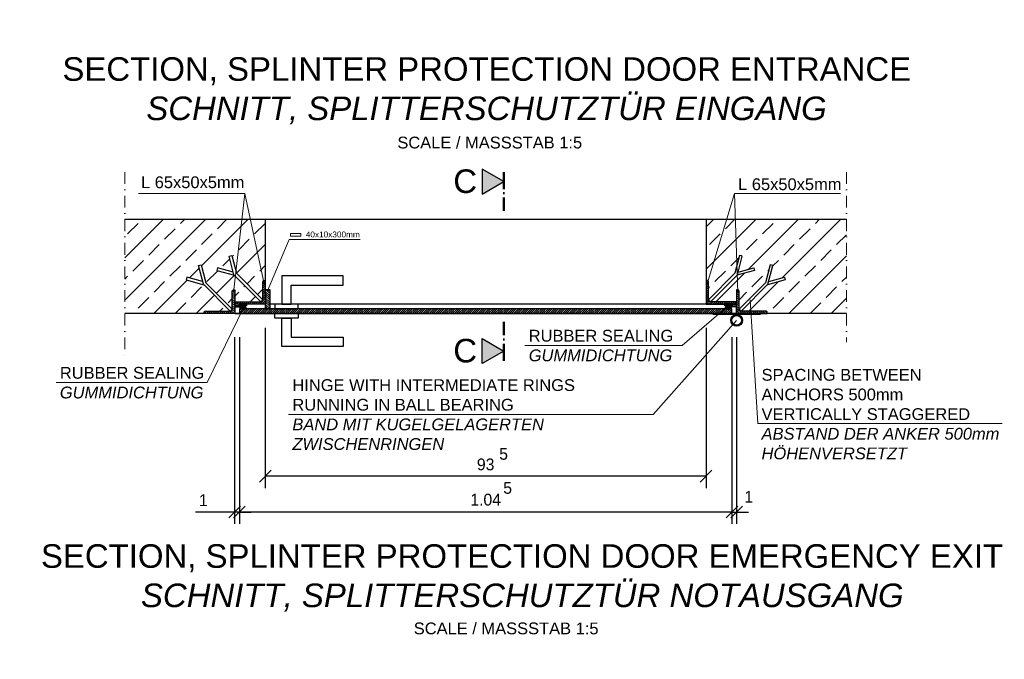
# Model space of a CAD drawing. Header units: millimetres. Extents: x -6179 to 46156, y -8419 to 8561.
# Tile 505 of 508: x 15015 to 17104, y -1296 to 61. Entities that reach past the tile are written whole.
import ezdxf

# ---------------------------------------------------------------- set-up
doc = ezdxf.new("R2010")
doc.units = ezdxf.units.MM
doc.linetypes.add('ACAD_ISO10W100', pattern=[18, 12, -3, 0, -3])
doc.linetypes.add('DASHDOT', pattern=[1, 0.5, -0.25, 0, -0.25])
doc.layers.add('Bemaßung', color=7, linetype='Continuous', lineweight=9)
doc.layers.add('Dübel', color=7, linetype='Continuous', lineweight=9)
for name, color, linetype in [('Beschriftung', 7, 'Continuous'), ('POL_Bema', 7, 'Continuous'), ('Text', 7, 'Continuous')]:
    doc.layers.add(name, color=color, linetype=linetype)
doc.styles.add('Arial_Standard', font='arial.ttf')
doc.styles.add('LBB3.5M1000', font='isocp.shx', dxfattribs={"height": 3.5})
doc.dimstyles.new('DIN', dxfattribs={"dimtxt": 2.5, "dimasz": 2.5, "dimexe": 1.25, "dimexo": 0.625, "dimtad": 1, "dimtih": 1, "dimdec": 4, "dimdsep": 46, "dimlunit": 6, "dimtxsty": 'Standard', "dimcen": 2.5, "dimadec": 0, "dimazin": 0, "dimtfac": 1, "dimtdec": 4, "dimtmove": 0, "dimatfit": 3, "dimfxl": 0, "dimtvp": 1, "dimtolj": 1, "dimtzin": 0, "dimarcsym": 0})
pattern_1 = [(315, (17467.4546, 3915.0405), (2.245064, 2.245064), [])]
pattern_2 = [(45, (17467.4546, 3915.0405), (-2.245064, 2.245064), [])]
pattern_3 = [(135, (0, 122.7399), (-1.12253202, -1.12253202), [])]

# ---------------------------------------------------------------- blocks, each defined once
blk = doc.blocks.new('_Oblique')
at = {"layer": 'POL_Bema', "color": 0, "lineweight": -2}
blk.add_line((-0.5, -0.5), (0.5, 0.5), dxfattribs=at)
blk = doc.blocks.new('*D87')
at = {"layer": 'Bemaßung', "color": 0, "lineweight": -2, "transparency": 16777216}
for p, q in [((15536.2, -592.3), (15536.2, -932.3)), ((16471.2, -592.3), (16471.2, -932.3)), ((16471.2, -907.3), (15536.2, -907.3))]:
    blk.add_line(p, q, dxfattribs=at)
at = {"layer": 'DEFPOINTS', "color": 0, "transparency": 16777216}
for p in [(15536.2, -542.3), (16471.2, -542.3), (15536.2, -907.3)]:
    blk.add_point(p, dxfattribs=at)
at = {"layer": 'Bemaßung', "color": 0, "lineweight": -2, "transparency": 16777216, "xscale": 25, "yscale": 25, "zscale": 25, "rotation": 180}
blk.add_blockref('_Oblique', (15536.2, -907.3), dxfattribs=at)
at = {"layer": 'Bemaßung', "color": 0, "lineweight": -2, "transparency": 16777216, "xscale": 25, "yscale": 25, "zscale": 25}
blk.add_blockref('_Oblique', (16471.2, -907.3), dxfattribs=at)
at = {"layer": 'Bemaßung', "color": 0, "transparency": 16777216, "insert": (16003.7, -882.4), "char_height": 25, "attachment_point": 5}
blk.add_mtext('\\A1;93', dxfattribs=at)
blk = doc.blocks.new('*D88')
at = {"layer": 'Bemaßung', "color": 0, "lineweight": -2, "transparency": 16777216}
for p, q in [((15481.2, -612.3), (15481.2, -1008.2)), ((16526.2, -612.3), (16526.2, -1008.2)), ((16526.2, -983.2), (15481.2, -983.2))]:
    blk.add_line(p, q, dxfattribs=at)
at = {"layer": 'DEFPOINTS', "color": 0, "transparency": 16777216}
for p in [(15481.2, -562.3), (16526.2, -562.3), (15481.2, -983.2)]:
    blk.add_point(p, dxfattribs=at)
at = {"layer": 'Bemaßung', "color": 0, "lineweight": -2, "transparency": 16777216, "xscale": 25, "yscale": 25, "zscale": 25, "rotation": 180}
blk.add_blockref('_Oblique', (15481.2, -983.2), dxfattribs=at)
at = {"layer": 'Bemaßung', "color": 0, "lineweight": -2, "transparency": 16777216, "xscale": 25, "yscale": 25, "zscale": 25}
blk.add_blockref('_Oblique', (16526.2, -983.2), dxfattribs=at)
at = {"layer": 'Bemaßung', "color": 0, "transparency": 16777216, "insert": (16003.7, -957.1), "char_height": 25, "attachment_point": 5}
blk.add_mtext('\\A1;1.04', dxfattribs=at)
blk = doc.blocks.new('*D89')
at = {"layer": 'Bemaßung', "color": 0, "lineweight": -2, "transparency": 16777216}
for p, q in [((15471.2, -612.3), (15471.2, -1008.2)), ((15481.2, -612.3), (15481.2, -1008.2)), ((15471.2, -983.2), (15387.9, -983.2)), ((15481.2, -983.2), (15471.2, -983.2)), ((15481.2, -983.2), (15506.2, -983.2))]:
    blk.add_line(p, q, dxfattribs=at)
at = {"layer": 'DEFPOINTS', "color": 0, "transparency": 16777216}
for p in [(15471.2, -562.3), (15481.2, -562.3), (15471.2, -983.2)]:
    blk.add_point(p, dxfattribs=at)
at = {"layer": 'Bemaßung', "color": 0, "lineweight": -2, "transparency": 16777216, "xscale": 25, "yscale": 25, "zscale": 25}
blk.add_blockref('_Oblique', (15471.2, -983.2), dxfattribs=at)
at = {"layer": 'Bemaßung', "color": 0, "lineweight": -2, "transparency": 16777216, "xscale": 25, "yscale": 25, "zscale": 25, "rotation": 180}
blk.add_blockref('_Oblique', (15481.2, -983.2), dxfattribs=at)
at = {"layer": 'Bemaßung', "color": 0, "transparency": 16777216, "insert": (15404.6, -958.2), "char_height": 25, "attachment_point": 5}
blk.add_mtext('\\A1;1', dxfattribs=at)
blk = doc.blocks.new('*D90')
at = {"layer": 'Bemaßung', "color": 0, "lineweight": -2, "transparency": 16777216}
for p, q in [((16526.2, -612.3), (16526.2, -1008.2)), ((16536.2, -612.3), (16536.2, -1008.2)), ((16526.2, -983.2), (16501.2, -983.2)), ((16526.2, -983.2), (16536.2, -983.2)), ((16536.2, -983.2), (16561.2, -983.2))]:
    blk.add_line(p, q, dxfattribs=at)
at = {"layer": 'DEFPOINTS', "color": 0, "transparency": 16777216}
for p in [(16526.2, -562.3), (16536.2, -562.3), (16536.2, -983.2)]:
    blk.add_point(p, dxfattribs=at)
at = {"layer": 'Bemaßung', "color": 0, "lineweight": -2, "transparency": 16777216, "xscale": 25, "yscale": 25, "zscale": 25}
blk.add_blockref('_Oblique', (16526.2, -983.2), dxfattribs=at)
at = {"layer": 'Bemaßung', "color": 0, "lineweight": -2, "transparency": 16777216, "xscale": 25, "yscale": 25, "zscale": 25, "rotation": 180}
blk.add_blockref('_Oblique', (16536.2, -983.2), dxfattribs=at)
at = {"layer": 'Bemaßung', "color": 0, "transparency": 16777216, "insert": (16562, -950.8), "char_height": 25, "attachment_point": 5}
blk.add_mtext('\\A1;1', dxfattribs=at)

msp = doc.modelspace()

# ---------------------------------------------------------------- hatches: boundary and pattern name
at = {"lineweight": 13}
h = msp.add_hatch(dxfattribs=at)
h.set_pattern_fill('ANSI33', color=256, scale=10, style=0)
h.set_pattern_definition([(45, (0, 122.74), (-44.90128, 44.90128), []), (45, (44.9, 122.74), (-44.90128, 44.90128), [31.75, -15.875])])
h.paths.add_polyline_path([(15369.62417, -485.27595), (15403.24211, -494.28384), (15394.23421, -460.66591), (15400.02976, -459.11299), (15410.17447, -496.97357), (15466.17461, -552.97371), (15461.93197, -557.21635), (15405.93183, -501.21621), (15368.07126, -491.0715)], flags=16)
h.paths.add_polyline_path([(15433.07126, -471.0715), (15434.62417, -465.27595), (15468.24211, -474.28384), (15459.23421, -440.66591), (15465.02976, -439.11299), (15475.17447, -476.97357), (15531.17461, -532.97371), (15526.93197, -537.21635), (15470.93183, -481.21621)], flags=16)
h.paths.add_polyline_path([(16637.82555, -485.27595), (16639.37847, -491.0715), (16601.51789, -501.21621), (16545.51776, -557.21635), (16541.27512, -552.97371), (16597.27525, -496.97357), (16607.41996, -459.11299), (16613.21552, -460.66591), (16604.20762, -494.28384)], flags=16)
h.paths.add_polyline_path([(16574.37847, -471.0715), (16536.51789, -481.21621), (16480.51776, -537.21635), (16476.27512, -532.97371), (16532.27525, -476.97357), (16542.41996, -439.11299), (16548.21552, -440.66591), (16539.20762, -474.28384), (16572.82555, -465.27595)], flags=16)
edge = h.paths.add_edge_path()
edge.add_line((15533.72486, -492.2666), (15536.22486, -492.2666))
edge.add_line((15536.22486, -492.2666), (15536.22486, -362.2666))
edge.add_line((15536.22486, -362.2666), (15238.25641, -362.2666))
edge.add_line((15238.25641, -362.2666), (15238.25641, -562.2666))
edge.add_line((15238.25641, -562.2666), (15406.22486, -562.2666))
edge.add_line((15406.22486, -562.2666), (15406.22486, -559.7666))
edge.add_arc((15408.72486, -559.7666), 2.5, 90, 180, ccw=False)
edge.add_line((15408.72486, -557.2666), (15461.22486, -557.2666))
edge.add_arc((15461.22486, -552.2666), 5, 270, 360)
edge.add_line((15466.22486, -552.2666), (15466.22486, -514.7666))
edge.add_arc((15468.72486, -514.7666), 2.5, 90, 180, ccw=False)
edge.add_line((15468.72486, -512.2666), (15471.22486, -512.2666))
edge.add_line((15471.22486, -512.2666), (15471.22486, -539.7666))
edge.add_arc((15473.72486, -539.7666), 2.5, 90, 180, ccw=False)
edge.add_line((15473.72486, -537.2666), (15526.22486, -537.2666))
edge.add_arc((15526.22486, -532.2666), 5, 270, 360)
edge.add_line((15531.22486, -532.2666), (15531.22486, -494.7666))
edge.add_arc((15533.72486, -494.7666), 2.5, 90, 180, ccw=False)
edge = h.paths.add_edge_path()
edge.add_line((16471.22486, -492.2666), (16473.72486, -492.2666))
edge.add_arc((16473.72486, -494.7666), 2.5, 0, 90, ccw=False)
edge.add_line((16476.22486, -494.7666), (16476.22486, -532.2666))
edge.add_arc((16481.22486, -532.2666), 5, 180, 270)
edge.add_line((16481.22486, -537.2666), (16533.72486, -537.2666))
edge.add_arc((16533.72486, -539.7666), 2.5, 0, 90, ccw=False)
edge.add_line((16536.22486, -539.7666), (16536.22486, -512.2666))
edge.add_line((16536.22486, -512.2666), (16538.72486, -512.2666))
edge.add_arc((16538.72486, -514.7666), 2.5, 0, 90, ccw=False)
edge.add_line((16541.22486, -514.7666), (16541.22486, -552.2666))
edge.add_arc((16546.22486, -552.2666), 5, 180, 270)
edge.add_line((16546.22486, -557.2666), (16598.72486, -557.2666))
edge.add_arc((16598.72486, -559.7666), 2.5, 0, 90, ccw=False)
edge.add_line((16601.22486, -559.7666), (16601.22486, -562.2666))
edge.add_line((16601.22486, -562.2666), (16769.19332, -562.2666))
edge.add_line((16769.19332, -562.2666), (16769.19332, -362.2666))
edge.add_line((16769.19332, -362.2666), (16471.22486, -362.2666))
edge.add_line((16471.22486, -362.2666), (16471.22486, -492.2666))
at = {"lineweight": 5}
h = msp.add_hatch(dxfattribs=at)
h.set_pattern_fill('ANSI31', color=256)
h.set_pattern_definition(pattern_2)
edge = h.paths.add_edge_path()
edge.add_line((15536.22486, -492.2666), (15536.22486, -542.2666))
edge.add_line((15536.22486, -542.2666), (15471.22486, -542.2666))
edge.add_line((15471.22486, -542.2666), (15471.22486, -539.7666))
edge.add_arc((15473.72486, -539.7666), 2.5, 90, 180, ccw=False)
edge.add_line((15473.72486, -537.2666), (15526.22486, -537.2666))
edge.add_arc((15526.22486, -532.2666), 5, 270, 360)
edge.add_line((15531.22486, -532.2666), (15531.22486, -494.7666))
edge.add_arc((15533.72486, -494.7666), 2.5, 90, 180, ccw=False)
edge.add_line((15533.72486, -492.2666), (15536.22486, -492.2666))
h = msp.add_hatch(dxfattribs=at)
h.set_pattern_fill('ANSI31', color=256)
h.set_pattern_definition(pattern_2)
edge = h.paths.add_edge_path()
edge.add_line((16471.22486, -492.2666), (16471.22486, -542.2666))
edge.add_line((16471.22486, -542.2666), (16536.22486, -542.2666))
edge.add_line((16536.22486, -542.2666), (16536.22486, -539.7666))
edge.add_arc((16533.72486, -539.7666), 2.5, 720, 810)
edge.add_line((16533.72486, -537.2666), (16481.22486, -537.2666))
edge.add_arc((16481.22486, -532.2666), 5, 540, 630, ccw=False)
edge.add_line((16476.22486, -532.2666), (16476.22486, -494.7666))
edge.add_arc((16473.72486, -494.7666), 2.5, 720, 810)
edge.add_line((16473.72486, -492.2666), (16471.22486, -492.2666))
h = msp.add_hatch(dxfattribs=at)
h.set_pattern_fill('ANSI31', color=256, angle=-90)
h.set_pattern_definition(pattern_1)
edge = h.paths.add_edge_path()
edge.add_line((15471.22486, -512.2666), (15471.22486, -562.2666))
edge.add_line((15471.22486, -562.2666), (15406.22486, -562.2666))
edge.add_line((15406.22486, -562.2666), (15406.22486, -559.7666))
edge.add_arc((15408.72486, -559.7666), 2.5, 90, 180, ccw=False)
edge.add_line((15408.72486, -557.2666), (15461.22486, -557.2666))
edge.add_arc((15461.22486, -552.2666), 5, 270, 360)
edge.add_line((15466.22486, -552.2666), (15466.22486, -514.7666))
edge.add_arc((15468.72486, -514.7666), 2.5, 90, 180, ccw=False)
edge.add_line((15468.72486, -512.2666), (15471.22486, -512.2666))
h = msp.add_hatch(dxfattribs=at)
h.set_pattern_fill('ANSI31', color=256, angle=90)
h.set_pattern_definition([(135, (0, 122.74), (-2.245064, -2.245064), [])])
h.paths.add_polyline_path([(15536.22486, -552.2666), (15546.22486, -552.2666), (15546.22486, -512.2666), (15536.22486, -512.2666)])
h = msp.add_hatch(dxfattribs=at)
h.set_pattern_fill('ANSI31', color=256, angle=-90)
h.set_pattern_definition(pattern_1)
edge = h.paths.add_edge_path()
edge.add_line((16536.22486, -512.2666), (16536.22486, -562.2666))
edge.add_line((16536.22486, -562.2666), (16601.22486, -562.2666))
edge.add_line((16601.22486, -562.2666), (16601.22486, -559.7666))
edge.add_arc((16598.72486, -559.7666), 2.5, 720, 810)
edge.add_line((16598.72486, -557.2666), (16546.22486, -557.2666))
edge.add_arc((16546.22486, -552.2666), 5, 540, 630, ccw=False)
edge.add_line((16541.22486, -552.2666), (16541.22486, -514.7666))
edge.add_arc((16538.72486, -514.7666), 2.5, 720, 810)
edge.add_line((16538.72486, -512.2666), (16536.22486, -512.2666))
h = msp.add_hatch(dxfattribs=at)
h.set_pattern_fill('ANSI31', color=256, scale=0.5, angle=90)
h.set_pattern_definition(pattern_3)
h.paths.add_polyline_path([(15471.22486, -548.2666), (15491.22486, -548.2666), (15491.22486, -546.2666), (15471.22486, -546.2666)])
h = msp.add_hatch(dxfattribs=at)
h.set_pattern_fill('ANSI31', color=256)
h.set_pattern_definition([(45, (0, 122.74), (-2.245064, 2.245064), [])])
h.paths.add_polyline_path([(15481.22486, -562.2666), (16526.22486, -562.2666), (16526.22486, -552.2666), (15481.22486, -552.2666)])
h = msp.add_hatch(dxfattribs=at)
h.set_pattern_fill('ANSI31', color=256, scale=0.5, angle=90)
h.set_pattern_definition(pattern_3)
h.paths.add_polyline_path([(16536.22486, -548.2666), (16516.22486, -548.2666), (16516.22486, -546.2666), (16536.22486, -546.2666)])
at = {"layer": 'Bemaßung'}
h = msp.add_hatch(color=256, dxfattribs=at)
h.dxf.hatch_style = 1
h.paths.add_polyline_path([(15996.28982, -309.03709), (16042.0758, -282.60255), (15996.28982, -256.168)])
h = msp.add_hatch(color=256, dxfattribs=at)
h.dxf.hatch_style = 1
h.paths.add_polyline_path([(15996.28982, -615.49611), (16042.0758, -641.93066), (15996.28982, -668.3652)])

# ---------------------------------------------------------------- linework, layer by layer
at = {"linetype": 'ACAD_ISO10W100', "lineweight": 50, "ltscale": 3}
for p, q in [((16042.0758, -262.2666), (16042.0758, -344.33777)), ((16042.0758, -662.2666), (16042.0758, -580.19543))]:
    msp.add_line(p, q, dxfattribs=at)
for p, q in [((15238.25641, -362.2666), (16769.19332, -362.2666)), ((15536.22486, -362.2666), (15536.22486, -542.2666)), ((16471.22486, -362.2666), (16471.22486, -542.2666)), ((16769.19332, -562.2666), (15238.25641, -562.2666))]:
    msp.add_line(p, q)
at = {"lineweight": 50}
for p, q in [((15491.22486, -546.1215), (15491.22486, -542.32889)), ((16516.22486, -546.1215), (16516.22486, -542.32889)), ((15481.22486, -548.32398), (15491.22486, -548.32398)), ((16526.22486, -548.32398), (16516.22486, -548.32398))]:
    msp.add_line(p, q, dxfattribs=at)
for points in [[(16042.0758, -282.60255), (15996.28982, -256.168), (15996.28982, -309.03709)], [(15536.22486, -552.2666), (15546.22486, -552.2666), (15546.22486, -512.2666), (15536.22486, -512.2666)], [(15556.22486, -552.2666), (15606.22486, -552.2666), (15606.22486, -542.2666), (15556.22486, -542.2666)], [(15471.22486, -548.2666), (15491.22486, -548.2666), (15491.22486, -546.2666), (15471.22486, -546.2666)], [(15481.22486, -562.2666), (16526.22486, -562.2666), (16526.22486, -552.2666), (15481.22486, -552.2666)], [(15556.22486, -562.2666), (15606.22486, -562.2666), (15606.22486, -572.2666), (15556.22486, -572.2666)], [(16536.22486, -564.2666), (16486.22486, -564.2666), (16486.22486, -562.2666), (16536.22486, -562.2666)], [(16536.22486, -548.2666), (16516.22486, -548.2666), (16516.22486, -546.2666), (16536.22486, -546.2666)], [(16586.22486, -564.2666), (16536.22486, -564.2666), (16536.22486, -562.2666), (16586.22486, -562.2666)], [(16042.0758, -641.93066), (15996.28982, -668.3652), (15996.28982, -615.49611)]]:
    msp.add_lwpolyline(points, close=True)
for points in [[(15404.79502, -500.0794), (15394.23421, -460.66591), (15400.02976, -459.11299), (15410.17447, -496.97357)], [(15469.79502, -480.0794), (15459.23421, -440.66591), (15465.02976, -439.11299), (15475.17447, -476.97357)], [(16537.65471, -480.0794), (16548.21552, -440.66591), (16542.41996, -439.11299), (16532.27525, -476.97357)], [(16602.65471, -500.0794), (16613.21552, -460.66591), (16607.41996, -459.11299), (16597.27525, -496.97357)], [(15468.24211, -474.28384), (15434.62417, -465.27595), (15433.07126, -471.0715), (15470.93183, -481.21621)], [(15469.79502, -480.0794), (15526.93197, -537.21635), (15531.17461, -532.97371), (15475.17447, -476.97357)], [(16537.65471, -480.0794), (16480.51776, -537.21635), (16476.27512, -532.97371), (16532.27525, -476.97357)], [(16539.20762, -474.28384), (16572.82555, -465.27595), (16574.37847, -471.0715), (16536.51789, -481.21621)], [(15403.24211, -494.28384), (15369.62417, -485.27595), (15368.07126, -491.0715), (15405.93183, -501.21621)], [(15404.79502, -500.0794), (15461.93197, -557.21635), (15466.17461, -552.97371), (15410.17447, -496.97357)], [(15591.22486, -482.2666), (15571.22486, -482.2666), (15571.22486, -542.2666), (15591.22486, -542.2666), (15591.22486, -502.2666), (15701.22486, -502.2666), (15701.22486, -482.2666), (15571.22486, -482.2666), (15571.22486, -502.2666)], [(16602.65471, -500.0794), (16545.51776, -557.21635), (16541.27512, -552.97371), (16597.27525, -496.97357)], [(16604.20762, -494.28384), (16637.82555, -485.27595), (16639.37847, -491.0715), (16601.51789, -501.21621)], [(15536.22486, -542.2666), (15471.22486, -542.2666), (15471.22486, -562.2666), (16536.22486, -562.2666), (16536.22486, -542.2666), (15546.22486, -542.2666)], [(15591.22486, -632.2666), (15571.22486, -632.2666), (15571.22486, -572.2666), (15591.22486, -572.2666), (15591.22486, -612.2666), (15701.22486, -612.2666), (15701.22486, -632.2666), (15571.22486, -632.2666), (15571.22486, -612.2666)]]:
    msp.add_lwpolyline(points)
for points in [[(15536.22486, -492.2666), (15536.22486, -542.2666), (15471.22486, -542.2666), (15471.22486, -539.7666, -0.4142135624), (15473.72486, -537.2666), (15526.22486, -537.2666, 0.4142135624), (15531.22486, -532.2666), (15531.22486, -494.7666, -0.4142135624), (15533.72486, -492.2666)], [(16471.22486, -492.2666), (16471.22486, -542.2666), (16536.22486, -542.2666), (16536.22486, -539.7666, 0.4142135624), (16533.72486, -537.2666), (16481.22486, -537.2666, -0.4142135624), (16476.22486, -532.2666), (16476.22486, -494.7666, 0.4142135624), (16473.72486, -492.2666)], [(15471.22486, -512.2666), (15471.22486, -562.2666), (15406.22486, -562.2666), (15406.22486, -559.7666, -0.4142135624), (15408.72486, -557.2666), (15461.22486, -557.2666, 0.4142135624), (15466.22486, -552.2666), (15466.22486, -514.7666, -0.4142135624), (15468.72486, -512.2666)], [(16536.22486, -512.2666), (16536.22486, -562.2666), (16601.22486, -562.2666), (16601.22486, -559.7666, 0.4142135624), (16598.72486, -557.2666), (16546.22486, -557.2666, -0.4142135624), (16541.22486, -552.2666), (16541.22486, -514.7666, 0.4142135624), (16538.72486, -512.2666)]]:
    msp.add_lwpolyline(points, format="xyb", close=True)
for points in [[(15481.22486, -546.2666), (15481.22486, -542.32889), (15495.8576, -542.32889), (15495.8576, -546.2666)], [(16526.22486, -546.2666), (16526.22486, -542.32889), (16511.59212, -542.32889), (16511.59212, -546.2666)]]:
    msp.add_lwpolyline(points, dxfattribs=at)
for radius in [12.5, 10.20286]:
    msp.add_circle((16536.22486, -576.7666), radius)
for points in [[(15486.22486, -548.32398), (15486.64604, -551.04823), (15488.24358, -551.75798), (15490.57335, -552.17941), (15492.21528, -551.73581), (15494.3897, -550.20535), (15494.16776, -547.96515), (15492.65899, -546.61216), (15491.01706, -546.07982), (15485.60326, -546.14639), (15481.21004, -546.23512)], [(16521.22486, -548.32398), (16520.80369, -551.04823), (16519.20615, -551.75798), (16516.87637, -552.17941), (16515.23444, -551.73581), (16513.06003, -550.20535), (16513.28197, -547.96515), (16514.79073, -546.61216), (16516.43267, -546.07982), (16521.84647, -546.14639), (16526.23969, -546.23512)]]:
    msp.add_spline(points, degree=3, dxfattribs=at)
at = {"layer": 'Dübel', "linetype": 'DASHDOT', "lineweight": 9, "ltscale": 50}
for p, q in [((15238.25641, -262.2666), (15238.25641, -662.2666)), ((16769.19332, -262.2666), (16769.19332, -622.96293))]:
    msp.add_line(p, q, dxfattribs=at)
at = {"layer": 'Text', "lineweight": 9}
for p, q in [((15492.78301, -307.75686), (15266.96781, -307.75686)), ((15492.78301, -307.75686), (15468.7725, -517.96118)), ((15492.78301, -307.75686), (15533.87837, -499.18595)), ((16531.91909, -307.75686), (16473.57136, -499.18595)), ((16531.91909, -307.75686), (16756.70889, -307.75686)), ((16531.91909, -307.75686), (16538.67722, -517.96118)), ((15587.04539, -405.55537), (15541.22486, -514.27179)), ((15737.31851, -405.55537), (15587.04539, -405.55537)), ((16581.09475, -795.48855), (16564.75644, -533.46045)), ((15413.155, -708.88228), (15489.8177, -550.41964)), ((16420.39146, -630.16207), (16514.16417, -549.45876)), ((16359.4227, -776.52875), (16536.22486, -576.7666)), ((16087.13634, -630.16207), (16420.39146, -630.16207)), ((15092.39553, -708.88228), (15413.155, -708.88228)), ((15585.75563, -776.52875), (16359.4227, -776.52875)), ((16581.09475, -795.48855), (17099.44834, -795.48855))]:
    msp.add_line(p, q, dxfattribs=at)
msp.add_lwpolyline([(15611.38292, -392.63568), (15589.94258, -392.63568), (15589.94258, -398.12781), (15611.38292, -398.12781)], close=True, dxfattribs=at)

# ---------------------------------------------------------------- texts
at = {"layer": 'Bemaßung', "char_height": 25, "attachment_point": 5}
for insert in [(16041.74748, -860.04042), (16050.32781, -932.188)]:
    msp.add_mtext('\\A1;5', dxfattribs=dict(at, insert=insert))
at = {"layer": 'Beschriftung', "attachment_point": 1, "style": 'LBB3.5M1000'}
for s, insert, char_height, width in [('{\\fArial|b0|i0|c0|p34;SCALE / MASSSTAB 1:5}', (15816.37109, -187.19678), 25, 457.9624362), ('\\pi244.57;{\\fArial|b0|i0|c0|p34;TOP VIEW\\P\\pi15.509;\\fArial|b0|i1|c0|p34;DRAUFSICHT\\P\\pi106.2;\\fArial|b0|i0|c0|p34;\\H0.5x;SCALE / MASSSTAB 1:20}', (-3283.55913, -240.89052), 200, 1845.4785758), ('{\\fArial|b0|i0|c0|p34;C}', (15935.02627, -256.65478, -118.75), 50, 54.0408968), ('{\\fArial|b0|i0|c0|p34;C}', (15935.02627, -615.98289, -118.75), 50, 54.0408968), ('{\\fArial|b0|i0|c0|p34;SCALE / MASSSTAB 1:5}', (15851.14475, -1217.50874), 25, 457.9624362)]:
    msp.add_mtext(s, dxfattribs=dict(at, insert=insert, char_height=char_height, width=width))
at = {"layer": 'Text', "attachment_point": 4, "style": 'Arial_Standard'}
for s, insert, char_height, width in [('\\pi56.08;SECTION, SPLINTER PROTECTION DOOR ENTRANCE\\P\\pi234.06;{\\fArial|b0|i1|c0|p34;SCHNITT, SPLITTERSCHUTZTÜR EINGANG}', (15049.76436, -90.08443), 50, 1906.019856), ('L 65x50x5mm', (15272.49, -284.05731), 25, 1004.4151971), ('L 65x50x5mm', (16539.24917, -288.21435), 25, 1004.4151971), ('40x10x300mm', (15622.1133, -394.705), 12.5, 1004.4151971), ('RUBBER SEALING\\P{\\fArial|b0|i1|c0|p34;GUMMIDICHTUNG}', (16095.07934, -630.36307), 25, 1004.4151971), ('RUBBER SEALING\\P{\\fArial|b0|i1|c0|p34;GUMMIDICHTUNG}', (15100.33853, -709.08328), 25, 1004.4151971), ('SPACING BETWEEN ANCHORS 500mm\\PVERTICALLY STAGGERED\\P{\\fArial|b0|i1|c0|p34;ABSTAND DER ANKER 500mm\\PHÖHENVERSETZT}', (16589.03775, -775.76395), 25, 507.2563906), ('HINGE WITH INTERMEDIATE RINGS\\PRUNNING IN BALL BEARING\\P{\\fArial|b0|i1|c0|p34;BAND MIT KUGELGELAGERTEN\\PZWISCHENRINGEN}', (15593.69863, -776.72975), 25, 1004.4151971), ('\\pi10.467;SECTION, SPLINTER PROTECTION DOOR EMERGENCY EXIT\\P\\pi222.64;{\\fArial|b0|i1|c0|p34;SCHNITT, SPLITTERSCHUTZTÜR NOTAUSGANG}', (15049.76436, -1122.85932), 50, 2057.8033306)]:
    msp.add_mtext(s, dxfattribs=dict(at, insert=insert, char_height=char_height, width=width))

# ---------------------------------------------------------------- dimensions: what is measured, and where the dimension line sits
at = {"layer": 'Bemaßung'}
for base, p1, p2, text, override, picture, middle in [((15536.22486, -907.30959), (16471.22486, -542.2666), (15536.22486, -542.2666), '93', {"dimscale": 100, "dimtxt": 0.25, "dimasz": 0.25, "dimexe": 0.25, "dimexo": 0.5, "dimgap": 0, "dimtih": 0, "dimdec": 2, "dimblk1": 'Oblique', "dimblk2": 'Oblique', "dimsah": 1, "dimtmove": 2}, '*D87', (16003.72486, -882.43106)), ((15471.22486, -983.189), (15481.22486, -562.2666), (15471.22486, -562.2666), '1', {"dimscale": 100, "dimtxt": 0.25, "dimasz": 0.25, "dimexe": 0.25, "dimexo": 0.5, "dimgap": 0.125, "dimtih": 0, "dimdec": 2, "dimblk1": 'Oblique', "dimblk2": 'Oblique', "dimsah": 1}, '*D89', (15404.5582, -983.189)), ((15481.22486, -983.189), (16526.22486, -562.2666), (15481.22486, -562.2666), '1.04', {"dimscale": 100, "dimtxt": 0.25, "dimasz": 0.25, "dimexe": 0.25, "dimexo": 0.5, "dimgap": 0, "dimtih": 0, "dimdec": 2, "dimblk1": 'Oblique', "dimblk2": 'Oblique', "dimsah": 1, "dimtmove": 2}, '*D88', (16003.72486, -957.06653))]:
    dim = msp.add_linear_dim(base=base, p1=p1, p2=p2, text=text, dimstyle='DIN', override=override, dxfattribs=at)
    dim.commit()
    dim.dimension.update_dxf_attribs({"geometry": picture, "text_midpoint": middle, "dimtype": 160})
dim = msp.add_linear_dim(base=(16536.22486, -983.189), p1=(16526.22486, -562.2666), p2=(16536.22486, -562.2666), angle=180, text='1', dimstyle='DIN', override={"dimscale": 100, "dimtxt": 0.25, "dimasz": 0.25, "dimexe": 0.25, "dimexo": 0.5, "dimgap": 0.125, "dimtih": 0, "dimdec": 2, "dimblk1": 'Oblique', "dimblk2": 'Oblique', "dimsah": 1, "dimtmove": 2}, dxfattribs=at)
dim.commit()
dim.dimension.update_dxf_attribs({"geometry": '*D90', "text_midpoint": (16562.00101, -950.84693), "dimtype": 160})

doc.saveas('drawing.dxf')
